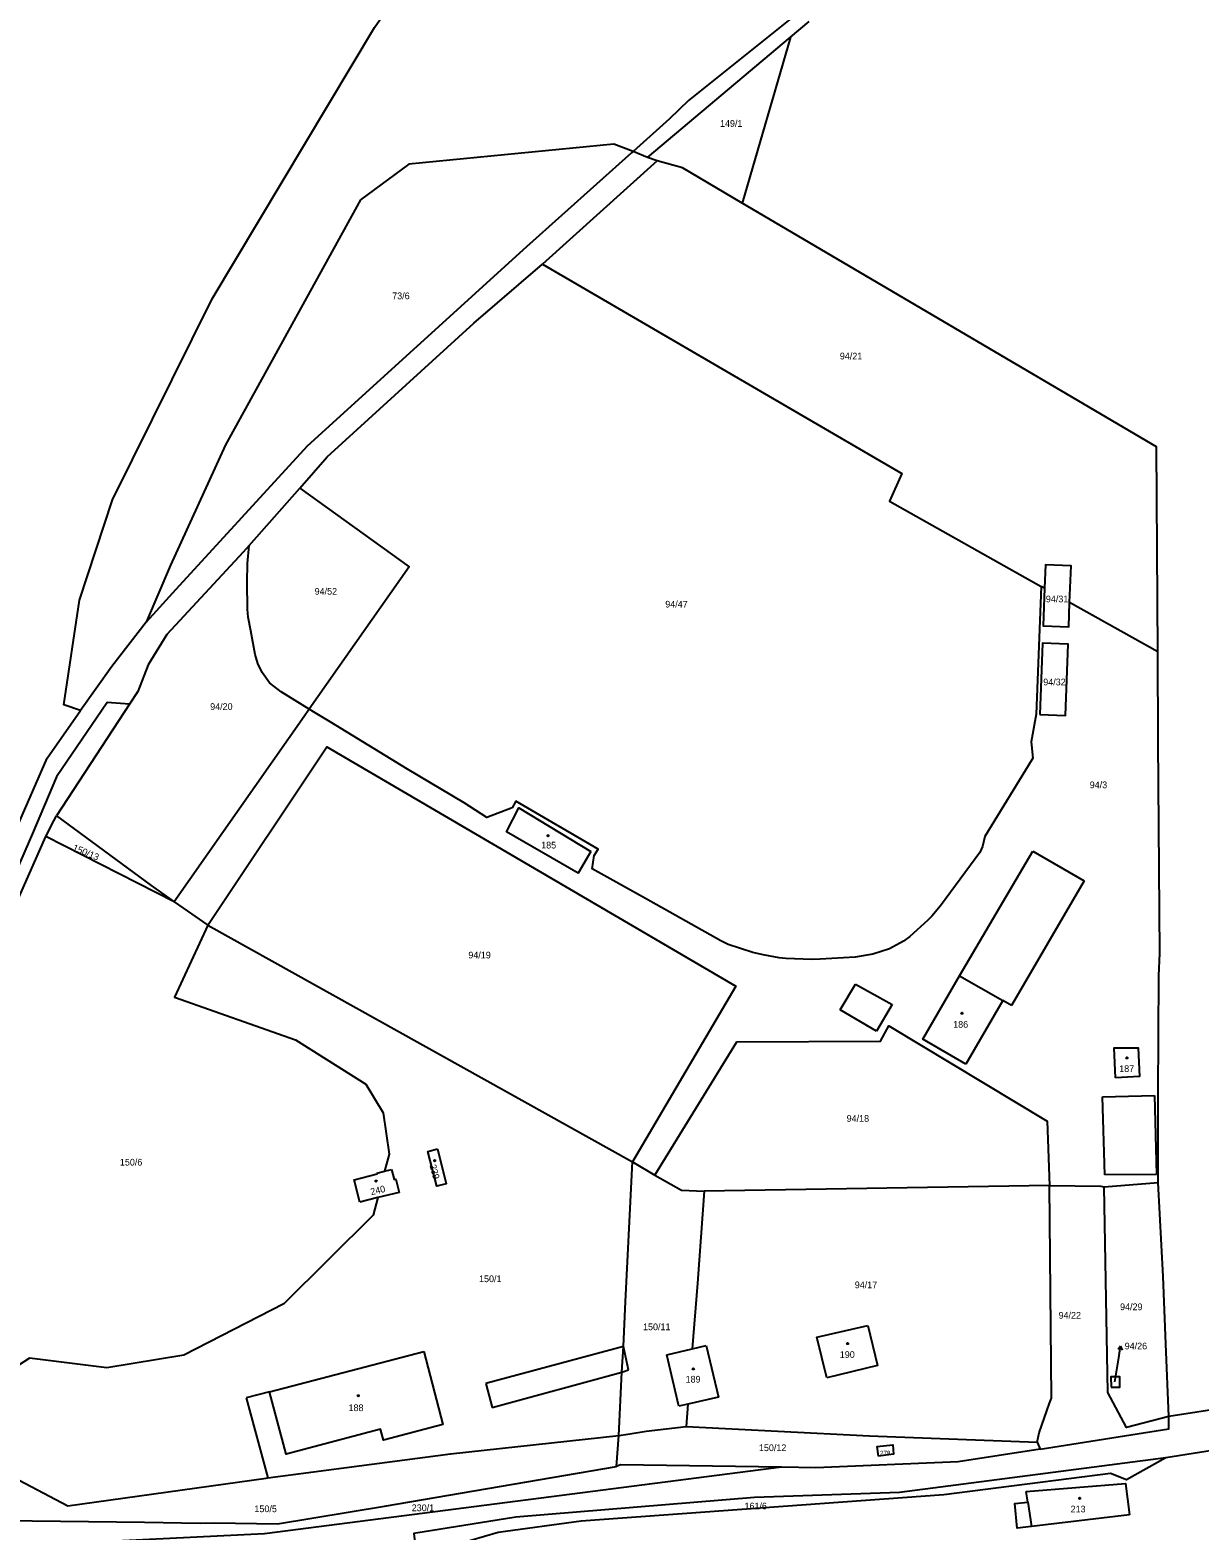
# Model space of a CAD drawing. Extents: x -724107 to -720612, y -1045267 to -1038441.
# Drawn here: x -722438.9 to -722142.2, y -1039540.6 to -1039160.1 of the extents above; entities that cross this region are included whole.
import ezdxf

# ---------------------------------------------------------------- set-up
doc = ezdxf.new("R2010")
doc.units = 0
for name, color, linetype in [('Hranice parcel', 7, 'Continuous'), ('Parcelní čísla', 7, 'Continuous'), ('Pop  PČ popisy', 7, 'Continuous'), ('Vnitřní kresba', 7, 'Continuous'), ('Značky budov', 7, 'Continuous')]:
    doc.layers.add(name, color=color, linetype=linetype)

msp = doc.modelspace()

# ---------------------------------------------------------------- linework, layer by layer
at = {"layer": 'Hranice parcel'}
for p, q in [((-722245.86, -1039161.89), (-722241.18, -1039157.95)), ((-722282.22, -1039192.46), (-722245.86, -1039161.89)), ((-722245.86, -1039161.89), (-722258.12, -1039204.06)), ((-722285.83, -1039190.91), (-722290.71, -1039189.04)), ((-722285.83, -1039190.91), (-722286.22, -1039191.26)), ((-722279.72, -1039193.26), (-722308.8, -1039219.51)), ((-722279.72, -1039193.26), (-722282.22, -1039192.46)), ((-722383.25, -1039290.85), (-722370.36, -1039276.36)), ((-722383.7, -1039295.43), (-722383.25, -1039290.85)), ((-722182.26, -1039301.26), (-722183.51, -1039333.65)), ((-722181.44, -1039301.72), (-722182.26, -1039301.26)), ((-722152.71, -1039317.85), (-722175.06, -1039305.3)), ((-722409.4, -1039310.3), (-722418.14, -1039321.54)), ((-722418.14, -1039321.54), (-722426.02, -1039332.75)), ((-722368.01, -1039332.37), (-722375.11, -1039328.02)), ((-722434.51, -1039344.84), (-722426.02, -1039332.75)), ((-722413.62, -1039331.16), (-722432.12, -1039359.46)), ((-722366.9, -1039333.05), (-722368.01, -1039332.37)), ((-722442.86, -1039363.99), (-722434.51, -1039344.84)), ((-722402.3, -1039381.31), (-722434.89, -1039364.7)), ((-722402.3, -1039381.31), (-722393.71, -1039387.18)), ((-722393.71, -1039387.18), (-722285.99, -1039447.26)), ((-722350.82, -1039450.1), (-722348.88, -1039449.6)), ((-722348.88, -1039449.6), (-722347.14, -1039449.16)), ((-722287.73, -1039482.65), (-722285.99, -1039447.26)), ((-722285.99, -1039447.26), (-722280.33, -1039450.62)), ((-722180.17, -1039453.23), (-722267.76, -1039454.63)), ((-722180.17, -1039453.23), (-722167.15, -1039453.4)), ((-722167.15, -1039453.4), (-722166.31, -1039453.6)), ((-722166.31, -1039453.6), (-722152.59, -1039452.48)), ((-722350.64, -1039456.31), (-722355.21, -1039457.43)), ((-722345.22, -1039454.99), (-722350.64, -1039456.31)), ((-722277.26, -1039496.2), (-722270.82, -1039494.66)), ((-722274.22, -1039509.24), (-722277.26, -1039496.2)), ((-722270.82, -1039494.66), (-722267.25, -1039493.81)), ((-722267.25, -1039493.81), (-722264.12, -1039506.89)), ((-722264.12, -1039506.89), (-722271.92, -1039508.7)), ((-722271.92, -1039508.7), (-722274.22, -1039509.24)), ((-722271.92, -1039508.7), (-722272.36, -1039514.41)), ((-722134.54, -1039509.5), (-722149.92, -1039511.87)), ((-722282.5, -1039515.52), (-722272.36, -1039514.41)), ((-722094.97, -1039513.53), (-722150.63, -1039522.34)), ((-722290.05, -1039524.53), (-722289.47, -1039516.67)), ((-722183.32, -1039518.34), (-722182.55, -1039520.13)), ((-722289, -1039524.12), (-722290.05, -1039524.53)), ((-722248.15, -1039524.72), (-722289, -1039524.12))]:
    msp.add_line(p, q, dxfattribs=at)
for points in [[(-722426.02, -1039332.75), (-722430.29, -1039331.33), (-722426.3, -1039304.72), (-722417.94, -1039279.31), (-722392.64, -1039228.34), (-722351.49, -1039159.45), (-722313.44, -1039104.9), (-722307.98, -1039095.49)], [(-722232.39, -1039134.35), (-722244.31, -1039156.02), (-722271.74, -1039177.98)], [(-722271.74, -1039177.98), (-722276.59, -1039182.66), (-722285.83, -1039190.91)], [(-722286.22, -1039191.26), (-722312.87, -1039215.08), (-722368.57, -1039265.68), (-722401.85, -1039302.03), (-722409.4, -1039310.3)], [(-722290.71, -1039189.04), (-722342.78, -1039194.16), (-722354.97, -1039203.18)], [(-722258.12, -1039204.06), (-722273.29, -1039195.04), (-722279.72, -1039193.26)], [(-722354.97, -1039203.18), (-722389.28, -1039265.36), (-722403.25, -1039295.83), (-722409.4, -1039310.3)], [(-722152.71, -1039317.85), (-722153.02, -1039265.87), (-722258.12, -1039204.06)], [(-722370.36, -1039276.36), (-722363.49, -1039268.41), (-722326.27, -1039234.5), (-722308.8, -1039219.51)], [(-722308.8, -1039219.51), (-722217.65, -1039272.65), (-722220.77, -1039279.62), (-722182.26, -1039301.26)], [(-722370.36, -1039276.36), (-722342.68, -1039296.29), (-722368.01, -1039332.37)], [(-722383.25, -1039290.85), (-722384.8, -1039292.59), (-722404.11, -1039313.47), (-722408.9, -1039321.12), (-722411.5, -1039327.88), (-722413.62, -1039331.16)], [(-722375.11, -1039328.02), (-722378.06, -1039325.72), (-722380, -1039323.12), (-722381.06, -1039320.84), (-722381.7, -1039318.51), (-722382.86, -1039312.54), (-722383.52, -1039309.04), (-722383.72, -1039307.04), (-722383.8, -1039300.18), (-722383.7, -1039295.43)], [(-722175.06, -1039305.3), (-722174.71, -1039296.04), (-722181.22, -1039295.82), (-722181.44, -1039301.72)], [(-722181.44, -1039301.72), (-722181.79, -1039311.29), (-722175.29, -1039311.53), (-722175.06, -1039305.3)], [(-722182.61, -1039333.76), (-722176.13, -1039334.04), (-722175.43, -1039315.94), (-722181.93, -1039315.68), (-722182.61, -1039333.76)], [(-722152.59, -1039452.48), (-722152.56, -1039430.12), (-722152.46, -1039400.07), (-722152.18, -1039394.3), (-722152.63, -1039340.64), (-722152.71, -1039317.85)], [(-722413.62, -1039331.16), (-722419.25, -1039330.72), (-722432.14, -1039349.55), (-722438.25, -1039363.93), (-722455.39, -1039403.36), (-722460.81, -1039415.99), (-722465.12, -1039476.86), (-722469.62, -1039505.86), (-722477.81, -1039528.06), (-722475.75, -1039534.3)], [(-722368.01, -1039332.37), (-722369.32, -1039334.24), (-722402.3, -1039381.31)], [(-722183.51, -1039333.65), (-722184.82, -1039340.67), (-722184.38, -1039344.87), (-722184.63, -1039345.28), (-722196.57, -1039364.74), (-722197.13, -1039367.24), (-722197.84, -1039368.78), (-722207.79, -1039382.26), (-722210.04, -1039384.93), (-722211.09, -1039386.03), (-722215.58, -1039390.05), (-722217.19, -1039391.25), (-722220.75, -1039393.16), (-722225, -1039394.55), (-722229.45, -1039395.32), (-722238.38, -1039395.86), (-722240.44, -1039395.88), (-722247.09, -1039395.69), (-722248.73, -1039395.51), (-722252.86, -1039394.74), (-722255.49, -1039394.14), (-722261.75, -1039392.1), (-722263.6, -1039391.18), (-722282.72, -1039380.4), (-722296.21, -1039372.89), (-722295.72, -1039369.51), (-722294.67, -1039367.91), (-722315.61, -1039355.76), (-722316.56, -1039357.39), (-722322.95, -1039359.84), (-722328.7, -1039356.13), (-722343.04, -1039347.61), (-722362.69, -1039335.65), (-722366.9, -1039333.05)], [(-722393.71, -1039387.18), (-722363.52, -1039341.95), (-722259.76, -1039402.63), (-722285.99, -1039447.26)], [(-722434.89, -1039364.7), (-722432.79, -1039360.75), (-722432.12, -1039359.46)], [(-722432.12, -1039359.46), (-722408.09, -1039377.16), (-722402.3, -1039381.31)], [(-722296.56, -1039368.53), (-722299.78, -1039374.01), (-722317.99, -1039363.55), (-722314.86, -1039357.47), (-722296.56, -1039368.53)], [(-722461.21, -1039474.23), (-722460.78, -1039460.14), (-722458.65, -1039418.26), (-722450.59, -1039400.17), (-722434.89, -1039364.7)], [(-722393.71, -1039387.18), (-722402.19, -1039405.46), (-722371.53, -1039416.29), (-722353.67, -1039427.56), (-722349.26, -1039434.79), (-722347.76, -1039445.32), (-722348.88, -1039449.6)], [(-722201.37, -1039422.46), (-722212.31, -1039416.08), (-722202.98, -1039400.02), (-722192.01, -1039406.33), (-722201.37, -1039422.46)], [(-722280.33, -1039450.62), (-722259.47, -1039416.77), (-722223.07, -1039416.65), (-722220.94, -1039412.74), (-722180.77, -1039436.88), (-722180.17, -1039453.23)], [(-722163.43, -1039425.89), (-722163.75, -1039418.34), (-722157.69, -1039418.28), (-722157.33, -1039425.58), (-722163.43, -1039425.89)], [(-722335.5, -1039443.97), (-722333.25, -1039452.78), (-722335.61, -1039453.4), (-722337.88, -1039444.6), (-722335.5, -1039443.97)], [(-722355.21, -1039457.43), (-722356.63, -1039451.76), (-722350.78, -1039450.27), (-722350.82, -1039450.1)], [(-722347.14, -1039449.16), (-722346.49, -1039451.74), (-722346.07, -1039451.63), (-722345.22, -1039454.99)], [(-722280.33, -1039450.62), (-722273.55, -1039454.43), (-722267.76, -1039454.63)], [(-722267.76, -1039454.63), (-722269.53, -1039478.05), (-722270.82, -1039494.66)], [(-722183.32, -1039518.34), (-722182.78, -1039515.94), (-722180.16, -1039508.42), (-722179.7, -1039507.17), (-722180.17, -1039453.23)], [(-722149.92, -1039511.87), (-722160.65, -1039514.62), (-722165.38, -1039505.71), (-722166.31, -1039453.6)], [(-722149.92, -1039511.87), (-722150.63, -1039493.43), (-722151.31, -1039476.33), (-722152.59, -1039452.48)], [(-722350.64, -1039456.31), (-722351.8, -1039460.75), (-722374.48, -1039483.27), (-722399.86, -1039496.24), (-722419.39, -1039499.46), (-722439, -1039497.06), (-722445, -1039500.96), (-722463, -1039500.15)], [(-722289.47, -1039516.67), (-722288.68, -1039500.59), (-722288.24, -1039494.07), (-722287.73, -1039482.65)], [(-722236.69, -1039502), (-722239.18, -1039491.74), (-722226.23, -1039488.74)], [(-722226.23, -1039488.74), (-722223.79, -1039498.89), (-722236.69, -1039502)], [(-722338.96, -1039495.32), (-722334.1, -1039513.89), (-722349.18, -1039517.85), (-722349.91, -1039515.08), (-722373.84, -1039521.41), (-722378.09, -1039505.56), (-722338.96, -1039495.32)], [(-722463, -1039500.15), (-722463.34, -1039516.53), (-722429.29, -1039534.47), (-722378.96, -1039527.48), (-722378.56, -1039527.43), (-722332.17, -1039521.34), (-722289.47, -1039516.67)], [(-722164.55, -1039504.41), (-722162.28, -1039504.39), (-722162.33, -1039501.74), (-722164.61, -1039501.81), (-722164.55, -1039504.41)], [(-722182.55, -1039520.13), (-722149.92, -1039515), (-722149.92, -1039511.87)], [(-722289.47, -1039516.67), (-722287.13, -1039516.35), (-722282.5, -1039515.52)], [(-722272.36, -1039514.41), (-722225.81, -1039516.76), (-722183.32, -1039518.34)], [(-722223.57, -1039521.89), (-722223.87, -1039519.43), (-722219.96, -1039518.99), (-722219.72, -1039521.43), (-722223.57, -1039521.89)], [(-722150.63, -1039522.34), (-722218.22, -1039531.13), (-722255.06, -1039532.39), (-722315.63, -1039537.4), (-722341.45, -1039541.49), (-722341, -1039545.8)], [(-722150.63, -1039522.34), (-722160.63, -1039527.92), (-722164.72, -1039526.33), (-722207.02, -1039531.72), (-722298.99, -1039538.36), (-722320.04, -1039541.24), (-722330.51, -1039544.32)], [(-722182.55, -1039520.13), (-722203.32, -1039523.35), (-722239.47, -1039524.85), (-722248.15, -1039524.72)], [(-722465.49, -1039536.71), (-722459.76, -1039538.08), (-722409.79, -1039538.61), (-722395.69, -1039538.91), (-722392.04, -1039538.81), (-722376.11, -1039539.06), (-722348.89, -1039534.61), (-722290.05, -1039524.53)], [(-722248.15, -1039524.72), (-722379.33, -1039541.61), (-722451.56, -1039545.13), (-722459.82, -1039545.53), (-722464.4, -1039545.75)], [(-722159.91, -1039536.79), (-722184.74, -1039539.7), (-722188.34, -1039540.12), (-722188.95, -1039533.89), (-722185.65, -1039533.57), (-722186.06, -1039530.82)], [(-722186.06, -1039530.82), (-722160.87, -1039528.8), (-722159.91, -1039536.79)]]:
    msp.add_lwpolyline(points, dxfattribs=at)
at = {"layer": 'Pop  PČ popisy'}
for p, q in [((-722162.11, -1039493.96), (-722162.76, -1039494.87)), ((-722162.58, -1039496.92), (-722162.11, -1039493.96)), ((-722162.11, -1039493.96), (-722161.77, -1039495.02)), ((-722163.59, -1039503.08), (-722162.58, -1039496.92))]:
    msp.add_line(p, q, dxfattribs=at)
at = {"layer": 'Vnitřní kresba'}
for p, q in [((-722282.22, -1039192.46), (-722285.83, -1039190.91)), ((-722202.98, -1039400.02), (-722184.44, -1039368.46)), ((-722184.44, -1039368.46), (-722171.4, -1039375.96)), ((-722171.4, -1039375.96), (-722189.79, -1039407.56)), ((-722233.27, -1039408.69), (-722229.36, -1039402.19)), ((-722229.36, -1039402.19), (-722220.11, -1039407.36)), ((-722224.08, -1039414.1), (-722233.27, -1039408.69)), ((-722220.11, -1039407.36), (-722224.08, -1039414.1)), ((-722189.79, -1039407.56), (-722192.01, -1039406.33)), ((-722166.68, -1039430.77), (-722153.51, -1039430.42)), ((-722166.16, -1039450.54), (-722166.68, -1039430.77)), ((-722153.51, -1039430.42), (-722152.98, -1039450.47)), ((-722152.98, -1039450.47), (-722166.16, -1039450.54)), ((-722288.24, -1039494.07), (-722323.18, -1039503.46)), ((-722287, -1039500), (-722288.24, -1039494.07)), ((-722288.46, -1039500.51), (-722287, -1039500)), ((-722323.18, -1039503.46), (-722321.58, -1039509.56)), ((-722321.58, -1039509.56), (-722288.68, -1039500.59)), ((-722288.68, -1039500.59), (-722288.46, -1039500.51)), ((-722378.09, -1039505.56), (-722384.06, -1039507.08)), ((-722384.06, -1039507.08), (-722378.56, -1039527.43)), ((-722185.65, -1039533.57), (-722184.74, -1039539.7))]:
    msp.add_line(p, q, dxfattribs=at)
at = {"layer": 'Značky budov'}
for centre in [(-722307.39, -1039364.5), (-722202.37, -1039409.54), (-722160.52, -1039420.88), (-722336.18, -1039446.94), (-722351.04, -1039452.12), (-722231.42, -1039493.32), (-722270.55, -1039499.77), (-722355.59, -1039506.58), (-722172.5, -1039532.59)]:
    msp.add_circle(centre, 0.175, dxfattribs=at)

# ---------------------------------------------------------------- texts
at = {"layer": 'Parcelní čísla'}
for s, height, p in [('149/1', 1.7, (-722263.78, -1039184.68)), ('73/6', 1.7, (-722346.96, -1039228.4)), ('94/21', 1.7, (-722233.37, -1039243.68)), ('94/52', 1.7, (-722366.64, -1039303.36)), ('94/47', 1.7, (-722277.67, -1039306.62)), ('94/31', 1.7, (-722181.09, -1039305.29)), ('94/32', 1.7, (-722181.75, -1039326.36)), ('94/20', 1.7, (-722393.15, -1039332.59)), ('94/3', 1.7, (-722169.96, -1039352.45)), ('185', 1.7, (-722309.16, -1039367.74)), ('94/19', 1.7, (-722327.64, -1039395.63)), ('186', 1.7, (-722204.61, -1039413.21)), ('187', 1.7, (-722162.48, -1039424.45)), ('94/18', 1.7, (-722231.64, -1039437.08)), ('150/6', 1.7, (-722416.06, -1039448.17)), ('150/1', 1.7, (-722324.92, -1039477.75)), ('94/17', 1.7, (-722229.58, -1039479.29)), ('94/22', 1.7, (-722177.87, -1039487.01)), ('94/29', 1.7, (-722162.26, -1039484.86)), ('150/11', 1.7, (-722283.31, -1039489.94)), ('190', 1.7, (-722233.38, -1039496.97)), ('94/26', 1.7, (-722161.09, -1039494.81)), ('189', 1.7, (-722272.51, -1039503.23)), ('188', 1.7, (-722358.04, -1039510.47)), ('150/12', 1.7, (-722253.9, -1039520.61)), ('278', 1.14, (-722223.17, -1039521.68)), ('150/5', 1.7, (-722381.92, -1039536.1)), ('230/1', 1.7, (-722342, -1039535.85)), ('161/6', 1.7, (-722257.56, -1039535.4)), ('213', 1.7, (-722174.81, -1039536.16))]:
    msp.add_text(s, height=height, dxfattribs=at).set_placement(p)
for s, rotation, p in [('150/13', 337, (-722428.2, -1039368.14)), ('239', 285, (-722337.51, -1039448.13)), ('240', 13, (-722352.28, -1039455.7))]:
    msp.add_text(s, height=1.7, rotation=rotation, dxfattribs=at).set_placement(p)

doc.saveas('drawing.dxf')
